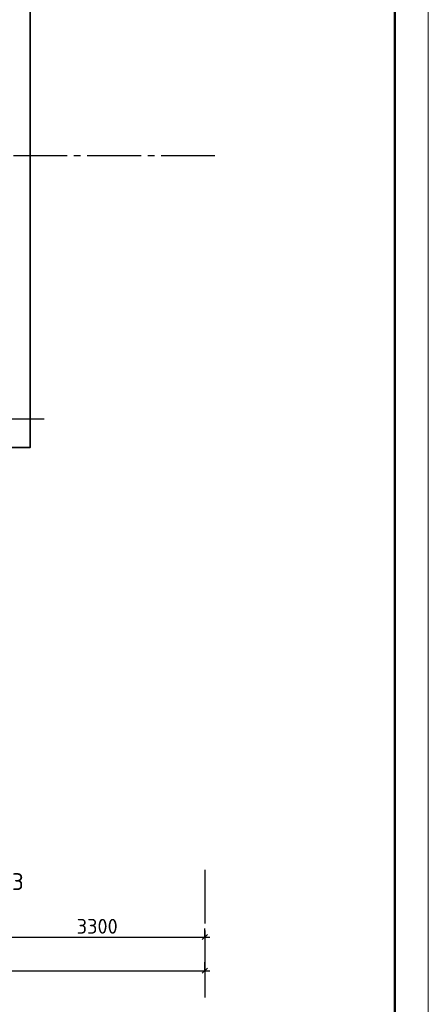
# Model space of a CAD drawing. Header units: millimetres. Extents: x 40580 to 1930067, y -240640 to 81020.
# Tile 322 of 656: x 981609 to 987690, y -224462 to -209819. Entities that reach past the tile are written whole.
import ezdxf

# ---------------------------------------------------------------- set-up
doc = ezdxf.new("R2010")
doc.units = ezdxf.units.MM
doc.linetypes.add('______5', pattern=[1100, 800, -100, 100, -100])
doc.linetypes.add('CENTER', pattern=[2, 1.25, -0.25, 0.25, -0.25])
for name, color, linetype, lineweight in [('Standard', 7, 'Continuous', 25), ('ЖБ Перекрытие верхний уровень', 7, 'Continuous', 35), ('ОСИ', 7, 'CENTER', 15)]:
    doc.layers.add(name, color=color, linetype=linetype, lineweight=lineweight)
doc.styles.add('ISOCPEUR', font='isocpeur.ttf')

msp = doc.modelspace()

# ---------------------------------------------------------------- linework, layer by layer
at = {"layer": 'Standard', "color": 7, "linetype": 'Continuous', "lineweight": 25, "transparency": 33554687}
for p, q in [((984327, -223499.2), (984402, -223424.2)), ((984327, -223999.2), (984402, -223924.2))]:
    msp.add_line(p, q, dxfattribs=at)
at = {"layer": 'Standard', "color": 251, "linetype": 'Continuous', "lineweight": -3, "true_color": 0x656565, "transparency": 33554687}
for p, q in [((984364.5, -223461.7), (984364.5, -223336.7)), ((984364.5, -223461.7), (984364.5, -223586.7)), ((984364.5, -223461.7), (984364.5, -223461.7)), ((984364.5, -223961.7), (984364.5, -223836.7)), ((984364.5, -223961.7), (984364.5, -224086.7)), ((984364.5, -223961.7), (984364.5, -223961.7))]:
    msp.add_line(p, q, dxfattribs=at)
at = {"layer": 'Standard', "color": 7, "linetype": 'Continuous', "lineweight": -3, "transparency": 33554687}
for p, q in [((981064.5, -223461.7), (984364.5, -223461.7)), ((984364.5, -223461.7), (984439.5, -223461.7)), ((965914.5, -223961.7), (984364.5, -223961.7)), ((984364.5, -223961.7), (984439.5, -223961.7))]:
    msp.add_line(p, q, dxfattribs=at)
at = {"layer": 'Standard', "color": 7, "linetype": 'Continuous', "lineweight": 13, "transparency": 33554687}
msp.add_lwpolyline([(957990.5, -240391.7), (987690.5, -240391.7), (987690.5, -198391.7), (957990.5, -198391.7), (957990.5, -240391.7)], close=True, dxfattribs=at)
at = {"layer": 'Standard', "color": 7, "linetype": 'Continuous', "lineweight": 50, "transparency": 33554687}
msp.add_lwpolyline([(959990.5, -198891.7), (987190.5, -198891.7), (987190.5, -239891.7), (959990.5, -239891.7), (959990.5, -198891.7)], close=True, dxfattribs=at)
at = {"layer": 'ЖБ Перекрытие верхний уровень', "transparency": 33554687, "extrusion": (0, 0, -1)}
msp.add_lwpolyline([(-980344.5, -216181.7), (-981764.5, -216181.7), (-981764.5, -207501.7), (-980344.5, -207501.7)], dxfattribs=at)
at = {"layer": 'ОСИ', "color": 8, "linetype": '______5', "lineweight": -3, "transparency": 33554687}
for p, q in [((984514.5, -211841.7), (962590.5, -211841.7)), ((981974.5, -215761.7), (962590.5, -215761.7)), ((984364.5, -222461.7), (984364.5, -224461.7))]:
    msp.add_line(p, q, dxfattribs=at)

# ---------------------------------------------------------------- texts
at = {"layer": 'Standard', "color": 7, "linetype": 'Continuous', "lineweight": 25, "transparency": 33554687, "attachment_point": 7, "style": 'ISOCPEUR'}
for s, insert, char_height, width in [('Кр-3', (980957.1, -222830), 250, 711.249), ('3300', (982456.5, -223411.7), 220, 641.476)]:
    msp.add_mtext(s, dxfattribs=dict(at, insert=insert, char_height=char_height, width=width))

doc.saveas('drawing.dxf')
